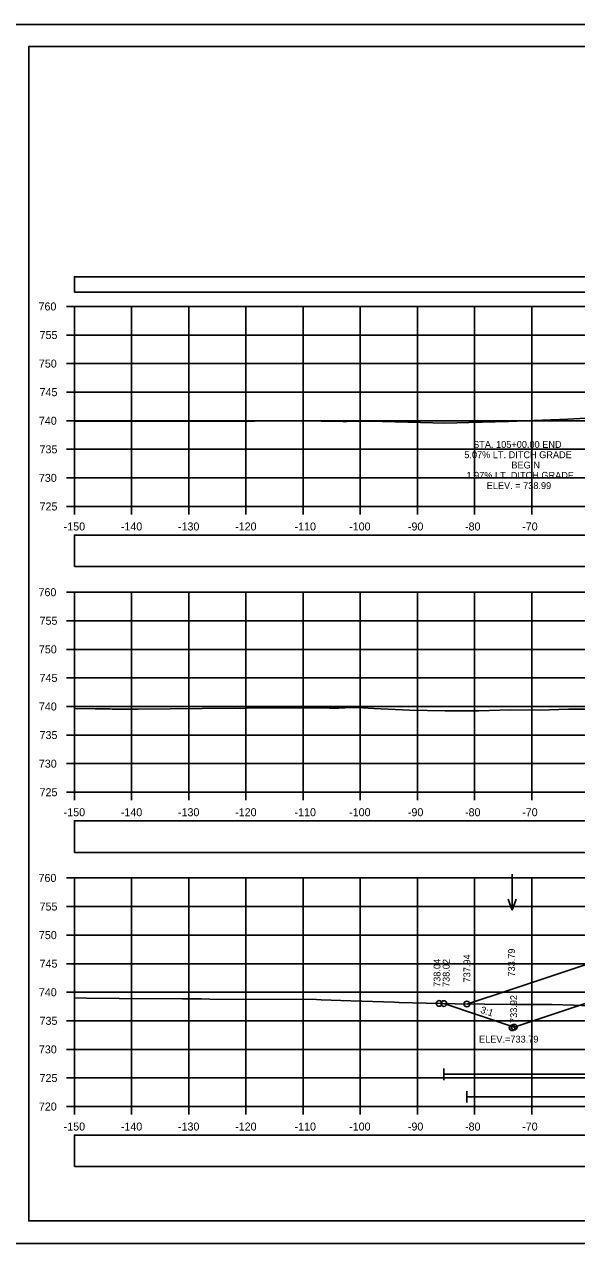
# Model space of a CAD drawing. Extents: x 1202951 to 1376887, y 378065 to 728038.
# Drawn here: x 1376425.9 to 1376522.5, y 379261.2 to 379474.5 of the extents above; entities that cross this region are included whole.
import ezdxf

# ---------------------------------------------------------------- set-up
doc = ezdxf.new("R2010")
doc.units = 0
for name, color, linetype in [('Default', 7, 'Continuous'), ('R_Alt Surface', 7, 'Continuous'), ('R_Axis', 7, 'Continuous'), ('R_Axis Annot', 7, 'Continuous'), ('R_Border', 7, 'Continuous'), ('R_Border Notes', 7, 'Continuous'), ('R_Detour', 7, 'Continuous'), ('R_Detour Annot', 7, 'Continuous'), ('R_Dimension', 7, 'Continuous'), ('R_Exist Surface', 7, 'Continuous'), ('R_Fin Surface', 7, 'Continuous'), ('R_Grid', 7, 'Continuous'), ('R_No Plot', 7, 'Continuous'), ('R_Proposed Const Limits', 7, 'Continuous'), ('R_Water Annot', 7, 'Continuous'), ('R_Xsect Elev', 7, 'Continuous'), ('R_Xsect Slope', 7, 'Continuous')]:
    doc.layers.add(name, color=color, linetype=linetype)

msp = doc.modelspace()

# ---------------------------------------------------------------- linework, layer by layer
at = {"layer": 'Default'}
msp.add_lwpolyline([(1376549.5, 379311.72), (1376548.47, 379311.37), (1376548.47, 379311.37), (1376511.61, 379299.08)], dxfattribs=at)
at = {"layer": 'R_Alt Surface'}
for points in [[(1376434.67, 379427.67), (1376710.2, 379427.67), (1376710.2, 379430.37), (1376434.67, 379430.37)], [(1376434.67, 379379.65), (1376536.14, 379379.65), (1376536.14, 379385.17), (1376434.67, 379385.17)], [(1376434.67, 379329.65), (1376536.14, 379329.65), (1376536.14, 379335.17), (1376434.67, 379335.17)], [(1376434.67, 379274.65), (1376536.14, 379274.65), (1376536.14, 379280.17), (1376434.67, 379280.17)]]:
    msp.add_lwpolyline(points, close=True, dxfattribs=at)
at = {"layer": 'R_Axis'}
for p, q in [((1376433.27, 379425.17), (1376434.67, 379425.17)), ((1376434.67, 379390.17), (1376434.67, 379425.17)), ((1376433.27, 379420.17), (1376434.67, 379420.17)), ((1376433.27, 379415.17), (1376434.67, 379415.17)), ((1376433.27, 379410.17), (1376434.67, 379410.17)), ((1376433.27, 379405.17), (1376434.67, 379405.17)), ((1376433.27, 379400.17), (1376434.67, 379400.17)), ((1376433.27, 379395.17), (1376434.67, 379395.17)), ((1376433.27, 379390.17), (1376434.67, 379390.17)), ((1376434.67, 379390.17), (1376734.67, 379390.17)), ((1376434.67, 379388.77), (1376434.67, 379390.17)), ((1376444.67, 379388.77), (1376444.67, 379390.17)), ((1376454.67, 379388.77), (1376454.67, 379390.17)), ((1376464.67, 379388.77), (1376464.67, 379390.17)), ((1376474.67, 379388.77), (1376474.67, 379390.17)), ((1376484.67, 379388.77), (1376484.67, 379390.17)), ((1376494.67, 379388.77), (1376494.67, 379390.17)), ((1376504.67, 379388.77), (1376504.67, 379390.17)), ((1376514.67, 379388.77), (1376514.67, 379390.17)), ((1376433.27, 379375.17), (1376434.67, 379375.17)), ((1376434.67, 379340.17), (1376434.67, 379375.17)), ((1376433.27, 379370.17), (1376434.67, 379370.17)), ((1376433.27, 379365.17), (1376434.67, 379365.17)), ((1376433.27, 379360.17), (1376434.67, 379360.17)), ((1376433.27, 379355.17), (1376434.67, 379355.17)), ((1376433.27, 379350.17), (1376434.67, 379350.17)), ((1376433.27, 379345.17), (1376434.67, 379345.17)), ((1376433.27, 379340.17), (1376434.67, 379340.17)), ((1376434.67, 379340.17), (1376734.67, 379340.17)), ((1376434.67, 379338.77), (1376434.67, 379340.17)), ((1376444.67, 379338.77), (1376444.67, 379340.17)), ((1376454.67, 379338.77), (1376454.67, 379340.17)), ((1376464.67, 379338.77), (1376464.67, 379340.17)), ((1376474.67, 379338.77), (1376474.67, 379340.17)), ((1376484.67, 379338.77), (1376484.67, 379340.17)), ((1376494.67, 379338.77), (1376494.67, 379340.17)), ((1376504.67, 379338.77), (1376504.67, 379340.17)), ((1376514.67, 379338.77), (1376514.67, 379340.17)), ((1376433.27, 379325.17), (1376434.67, 379325.17)), ((1376434.67, 379285.17), (1376434.67, 379325.17)), ((1376433.27, 379320.17), (1376434.67, 379320.17)), ((1376433.27, 379315.17), (1376434.67, 379315.17)), ((1376433.27, 379310.17), (1376434.67, 379310.17)), ((1376433.27, 379305.17), (1376434.67, 379305.17)), ((1376433.27, 379300.17), (1376434.67, 379300.17)), ((1376433.27, 379295.17), (1376434.67, 379295.17)), ((1376433.27, 379290.17), (1376434.67, 379290.17)), ((1376433.27, 379285.17), (1376434.67, 379285.17)), ((1376434.67, 379285.17), (1376734.67, 379285.17)), ((1376434.67, 379283.77), (1376434.67, 379285.17)), ((1376444.67, 379283.77), (1376444.67, 379285.17)), ((1376454.67, 379283.77), (1376454.67, 379285.17)), ((1376464.67, 379283.77), (1376464.67, 379285.17)), ((1376474.67, 379283.77), (1376474.67, 379285.17)), ((1376484.67, 379283.77), (1376484.67, 379285.17)), ((1376494.67, 379283.77), (1376494.67, 379285.17)), ((1376504.67, 379283.77), (1376504.67, 379285.17)), ((1376514.67, 379283.77), (1376514.67, 379285.17))]:
    msp.add_line(p, q, dxfattribs=at)
at = {"layer": 'R_Border'}
for p, q in [((1376426.67, 379470.63), (1376742.85, 379470.63)), ((1376426.67, 379265.17), (1376426.67, 379470.63)), ((1376426.67, 379265.17), (1376426.67, 379265.17)), ((1376742.85, 379265.17), (1376426.67, 379265.17))]:
    msp.add_line(p, q, dxfattribs=at)
at = {"layer": 'R_Detour'}
msp.add_lwpolyline([(1376503.34, 379303.11), (1376510.93, 379305.62), (1376518.25, 379308.04), (1376522.46, 379309.43), (1376525.67, 379310.48)], dxfattribs=at)
at = {"layer": 'R_Dimension'}
for points in [[(1376499.31, 379291.81), (1376499.31, 379289.81)], [(1376499.31, 379290.81), (1376578.63, 379290.81)], [(1376503.34, 379287.88), (1376503.34, 379285.88)], [(1376503.34, 379286.88), (1376567.96, 379286.88)]]:
    msp.add_lwpolyline(points, dxfattribs=at)
at = {"layer": 'R_Exist Surface'}
for points in [[(1376434.67, 379405.07), (1376437.93, 379405.09), (1376449.91, 379405.07), (1376455.39, 379405.1), (1376464.88, 379405.02), (1376466.19, 379405.07), (1376466.6, 379405.13), (1376467.61, 379405.14), (1376474.06, 379405.14), (1376481.64, 379405.05), (1376482.3, 379405.05), (1376482.79, 379405.07), (1376486.27, 379405.09), (1376495.19, 379404.85), (1376499.45, 379404.76), (1376503.69, 379404.88), (1376510.62, 379405.06), (1376515.02, 379405.22), (1376521.02, 379405.45), (1376526.17, 379405.76)], [(1376434.67, 379354.79), (1376438.28, 379354.77), (1376440.92, 379354.75), (1376441.24, 379354.73), (1376444.69, 379354.72), (1376445.83, 379354.73), (1376462.61, 379354.85), (1376463.79, 379354.84), (1376464.6, 379354.85), (1376470.17, 379354.91), (1376472.05, 379354.92), (1376479.29, 379354.88), (1376480.45, 379354.89), (1376480.93, 379354.89), (1376483.02, 379354.97), (1376485.12, 379354.93), (1376487.05, 379354.79), (1376493.31, 379354.54), (1376499.56, 379354.41), (1376505.44, 379354.43), (1376510.96, 379354.58), (1376516.1, 379354.53), (1376521.12, 379354.7), (1376526.34, 379354.7)], [(1376434.67, 379304.2), (1376436.78, 379304.16), (1376442.5, 379304.08), (1376453.57, 379304), (1376456.88, 379303.99), (1376458.37, 379303.98), (1376476.99, 379303.92), (1376477.81, 379303.86), (1376483.05, 379303.64), (1376490.68, 379303.43), (1376491.46, 379303.38), (1376496.22, 379303.26), (1376501.28, 379303.14), (1376506.42, 379303.06), (1376511.15, 379303.04), (1376518.24, 379303), (1376522.05, 379302.91), (1376527.41, 379302.69)]]:
    msp.add_lwpolyline(points, dxfattribs=at)
at = {"layer": 'R_Fin Surface'}
msp.add_lwpolyline([(1376499.31, 379303.19), (1376511.61, 379299.08), (1376524.89, 379303.51), (1376548.47, 379311.37), (1376549.5, 379311.72), (1376554.5, 379311.62), (1376557.5, 379311.56), (1376557.99, 379311.56), (1376558, 379311.06), (1376559, 379311.08), (1376584.67, 379311.59), (1376601.17, 379311.26), (1376602.17, 379311.24), (1376602.18, 379311.74), (1376602.67, 379311.74), (1376605.67, 379311.8), (1376610.67, 379311.9), (1376612.25, 379311.37), (1376656.06, 379296.77), (1376662.49, 379298.91), (1376675.62, 379303.29), (1376675.76, 379303.33), (1376676.04, 379303.43), (1376677.85, 379304.03)], dxfattribs=at)
at = {"layer": 'R_Grid'}
for p, q in [((1376434.67, 379425.17), (1376734.67, 379425.17)), ((1376434.67, 379390.17), (1376434.67, 379425.17)), ((1376444.67, 379390.17), (1376444.67, 379425.17)), ((1376454.67, 379390.17), (1376454.67, 379425.17)), ((1376464.67, 379390.17), (1376464.67, 379425.17)), ((1376474.67, 379390.17), (1376474.67, 379425.17)), ((1376484.67, 379390.17), (1376484.67, 379425.17)), ((1376494.67, 379390.17), (1376494.67, 379425.17)), ((1376504.67, 379390.17), (1376504.67, 379425.17)), ((1376514.67, 379390.17), (1376514.67, 379425.17)), ((1376434.67, 379420.17), (1376734.67, 379420.17)), ((1376434.67, 379415.17), (1376734.67, 379415.17)), ((1376434.67, 379410.17), (1376734.67, 379410.17)), ((1376434.67, 379405.17), (1376734.67, 379405.17)), ((1376434.67, 379400.17), (1376734.67, 379400.17)), ((1376434.67, 379395.17), (1376734.67, 379395.17)), ((1376434.67, 379390.17), (1376734.67, 379390.17)), ((1376434.67, 379375.17), (1376734.67, 379375.17)), ((1376434.67, 379340.17), (1376434.67, 379375.17)), ((1376444.67, 379340.17), (1376444.67, 379375.17)), ((1376454.67, 379340.17), (1376454.67, 379375.17)), ((1376464.67, 379340.17), (1376464.67, 379375.17)), ((1376474.67, 379340.17), (1376474.67, 379375.17)), ((1376484.67, 379340.17), (1376484.67, 379375.17)), ((1376494.67, 379340.17), (1376494.67, 379375.17)), ((1376504.67, 379340.17), (1376504.67, 379375.17)), ((1376514.67, 379340.17), (1376514.67, 379375.17)), ((1376434.67, 379370.17), (1376734.67, 379370.17)), ((1376434.67, 379365.17), (1376734.67, 379365.17)), ((1376434.67, 379360.17), (1376734.67, 379360.17)), ((1376434.67, 379355.17), (1376734.67, 379355.17)), ((1376434.67, 379350.17), (1376734.67, 379350.17)), ((1376434.67, 379345.17), (1376734.67, 379345.17)), ((1376434.67, 379340.17), (1376734.67, 379340.17)), ((1376434.67, 379325.17), (1376734.67, 379325.17)), ((1376434.67, 379285.17), (1376434.67, 379325.17)), ((1376444.67, 379285.17), (1376444.67, 379325.17)), ((1376454.67, 379285.17), (1376454.67, 379325.17)), ((1376464.67, 379285.17), (1376464.67, 379325.17)), ((1376474.67, 379285.17), (1376474.67, 379325.17)), ((1376484.67, 379285.17), (1376484.67, 379325.17)), ((1376494.67, 379285.17), (1376494.67, 379325.17)), ((1376504.67, 379285.17), (1376504.67, 379325.17)), ((1376514.67, 379285.17), (1376514.67, 379325.17)), ((1376434.67, 379320.17), (1376734.67, 379320.17)), ((1376434.67, 379315.17), (1376734.67, 379315.17)), ((1376434.67, 379310.17), (1376734.67, 379310.17)), ((1376434.67, 379305.17), (1376734.67, 379305.17)), ((1376434.67, 379300.17), (1376734.67, 379300.17)), ((1376434.67, 379295.17), (1376734.67, 379295.17)), ((1376434.67, 379290.17), (1376734.67, 379290.17)), ((1376434.67, 379285.17), (1376734.67, 379285.17))]:
    msp.add_line(p, q, dxfattribs=at)
at = {"layer": 'R_No Plot'}
for p, q in [((1376414.27, 379474.52), (1376747.6, 379474.52)), ((1376414.27, 379261.19), (1376747.6, 379261.19))]:
    msp.add_line(p, q, dxfattribs=at)
for points in [[(1376414.26, 379474.52), (1376747.6, 379474.52), (1376747.6, 379261.19), (1376414.26, 379261.19)], [(1376660.59, 379470.63), (1376680.21, 379470.63), (1376680.21, 379460.75), (1376696.32, 379460.75), (1376719.52, 379460.75), (1376719.64, 379432.59), (1376742.85, 379432.59), (1376742.85, 379265.17), (1376426.67, 379265.17), (1376426.67, 379470.63)]]:
    msp.add_lwpolyline(points, close=True, dxfattribs=at)
for centre in [(1376498.49, 379303.21), (1376499.31, 379303.19), (1376503.34, 379303.11), (1376511.24, 379298.96), (1376511.61, 379299.08)]:
    msp.add_circle(centre, 0.5, dxfattribs=at)
at = {"layer": 'R_Proposed Const Limits'}
msp.add_lwpolyline([(1376511.61, 379299.08), (1376499.31, 379303.19)], dxfattribs=at)
at = {"layer": 'R_Water Annot'}
for p, q in [((1376511.27, 379325.81), (1376511.27, 379319.53)), ((1376511.27, 379319.53), (1376510.57, 379321.45)), ((1376511.27, 379319.53), (1376511.97, 379321.45))]:
    msp.add_line(p, q, dxfattribs=at)

# ---------------------------------------------------------------- texts
at = {"layer": 'R_Axis Annot'}
for s, p in [('760', (1376428.38, 379424.47)), ('755', (1376428.56, 379419.47)), ('750', (1376428.44, 379414.47)), ('745', (1376428.56, 379409.47)), ('740', (1376428.44, 379404.47)), ('735', (1376428.56, 379399.47)), ('730', (1376428.44, 379394.47)), ('725', (1376428.56, 379389.47)), ('-150', (1376432.78, 379385.97)), ('-140', (1376442.78, 379385.97)), ('-130', (1376452.78, 379385.97)), ('-120', (1376462.78, 379385.97)), ('-110', (1376473.18, 379385.97)), ('-100', (1376482.73, 379385.97)), ('-90', (1376493.01, 379385.97)), ('-80', (1376503.01, 379385.97)), ('-70', (1376513.01, 379385.97)), ('760', (1376428.38, 379374.47)), ('755', (1376428.56, 379369.47)), ('750', (1376428.44, 379364.47)), ('745', (1376428.56, 379359.47)), ('740', (1376428.44, 379354.47)), ('735', (1376428.56, 379349.47)), ('730', (1376428.44, 379344.47)), ('725', (1376428.56, 379339.47)), ('-150', (1376432.78, 379335.97)), ('-140', (1376442.78, 379335.97)), ('-130', (1376452.78, 379335.97)), ('-120', (1376462.78, 379335.97)), ('-110', (1376473.18, 379335.97)), ('-100', (1376482.73, 379335.97)), ('-90', (1376493.01, 379335.97)), ('-80', (1376503.01, 379335.97)), ('-70', (1376513.01, 379335.97)), ('760', (1376428.38, 379324.47)), ('755', (1376428.56, 379319.47)), ('750', (1376428.44, 379314.47)), ('745', (1376428.56, 379309.47)), ('740', (1376428.44, 379304.47)), ('735', (1376428.56, 379299.47)), ('730', (1376428.44, 379294.47)), ('725', (1376428.56, 379289.47)), ('720', (1376428.44, 379284.47)), ('-150', (1376432.78, 379280.97)), ('-140', (1376442.78, 379280.97)), ('-130', (1376452.78, 379280.97)), ('-120', (1376462.78, 379280.97)), ('-110', (1376473.18, 379280.97)), ('-100', (1376482.73, 379280.97)), ('-90', (1376493.01, 379280.97)), ('-80', (1376503.01, 379280.97)), ('-70', (1376513.01, 379280.97))]:
    msp.add_text(s, height=1.4, dxfattribs=at).set_placement(p)
at = {"layer": 'R_Border Notes'}
for s, p in [('5.07% LT. DITCH GRADE', (1376502.88, 379398.62)), ('STA. 105+00.00 END', (1376504.43, 379400.42)), ('BEGIN', (1376511.12, 379396.82)), ('1.97% LT. DITCH GRADE', (1376503.26, 379395.02)), ('ELEV. = 738.99', (1376506.8, 379393.22)), ('ELEV.=733.79', (1376505.46, 379296.36))]:
    msp.add_text(s, height=1.2, dxfattribs=at).set_placement(p)
at = {"layer": 'R_Detour Annot'}
msp.add_text('737.94', height=1.2, rotation=90, dxfattribs=at).set_placement((1376503.94, 379306.89))
at = {"layer": 'R_Xsect Elev'}
for s, p in [('733.79', (1376511.74, 379307.91)), ('738.04', (1376498.71, 379306.1)), ('738.02', (1376500.31, 379306.08)), ('733.92', (1376512.11, 379299.79))]:
    msp.add_text(s, height=1.2, rotation=90, dxfattribs=at).set_placement(p)
at = {"layer": 'R_Xsect Slope'}
msp.add_text('3:1', height=1.2, rotation=341.5651, dxfattribs=at).set_placement((1376505.62, 379301.61))

doc.saveas('drawing.dxf')
